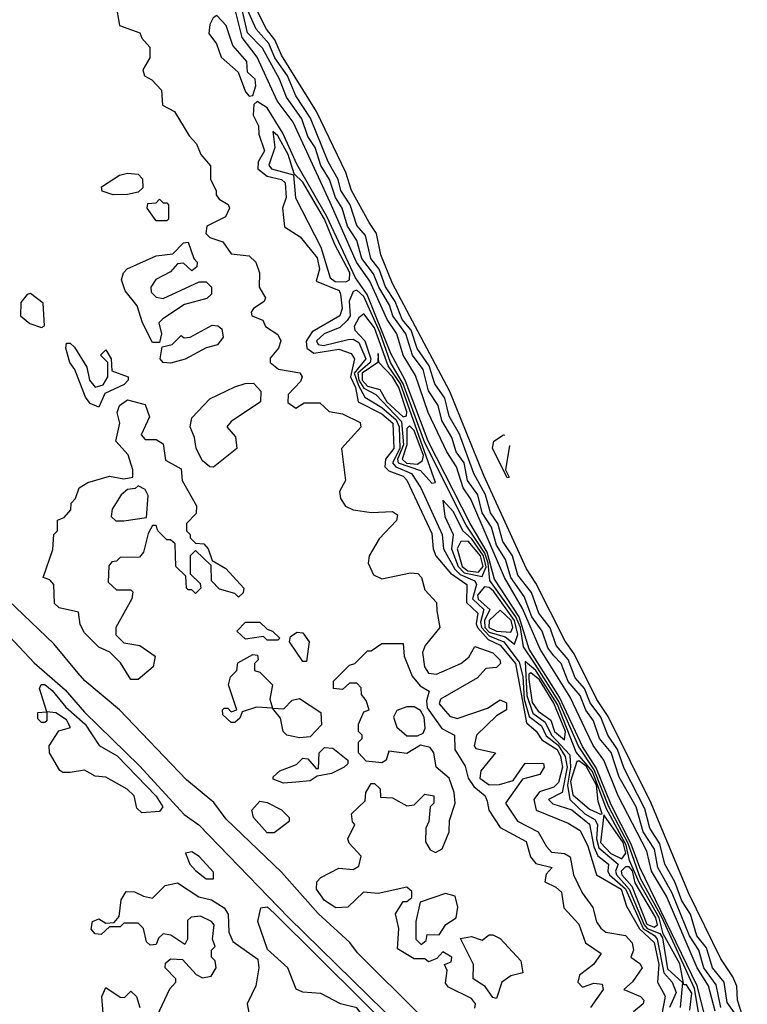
# Model space of a CAD drawing. Extents: x 2889633 to 3052318, y 540750 to 918690.
# Tile 595 of 656: x 2995924 to 2997955, y 823254 to 826001. Entities that reach past the tile are written whole.
import ezdxf

# ---------------------------------------------------------------- set-up
doc = ezdxf.new("R2010")
doc.units = 0

msp = doc.modelspace()

# ---------------------------------------------------------------- linework, layer by layer
at = {"layer": '0CON02XD'}
for points in [[(2997955, 823180), (2997927.5, 823265), (2997925.9, 823304.1), (2997915, 823330), (2997880.9, 823380.9), (2997790.8, 823565), (2997687.1, 823815), (2997628.8, 823931.2), (2997566.9, 824056.9), (2997534.6, 824104.6), (2997472, 824232), (2997446.8, 824266.8), (2997365, 824428.8), (2997338.7, 824468.7), (2997219.3, 824729.3), (2997125, 824963.8), (2996964.4, 825265), (2996932.5, 825345), (2996920, 825405), (2996900, 825435), (2996850, 825525), (2996834.3, 825575), (2996753.1, 825745), (2996655, 825902), (2996636.7, 825945), (2996613.1, 825975), (2996501.4, 826195)], [(2997919.5, 823229.5), (2997898.7, 823258.7), (2997890, 823315), (2997857.5, 823355), (2997840.7, 823410.7), (2997814.4, 823445), (2997796.9, 823505), (2997772.6, 823542.6), (2997753.1, 823595), (2997724.6, 823644.6), (2997711.2, 823701.2), (2997683.1, 823745), (2997668.6, 823798.6), (2997611.4, 823911.4), (2997592.5, 823965), (2997565.6, 824005), (2997546.5, 824055), (2997516.7, 824095), (2997500.6, 824135), (2997474.4, 824165), (2997455.4, 824215.4), (2997421.4, 824255), (2997404.5, 824304.5), (2997372.9, 824345), (2997352.8, 824402.8), (2997315, 824451.2), (2997300, 824505), (2997273.1, 824545), (2997258.9, 824595), (2997238.1, 824625), (2997224.4, 824675), (2997192.2, 824735), (2997152.2, 824845), (2997123.1, 824895), (2997110.6, 824945), (2997082.9, 824985), (2997067.5, 825035), (2997034, 825084), (2997016.5, 825135), (2996992.2, 825165), (2996972.5, 825215), (2996945, 825256), (2996927.8, 825305), (2996904.4, 825335), (2996889.1, 825399.1), (2996865, 825426.7), (2996846.9, 825485), (2996820.6, 825525), (2996812.9, 825555), (2996785.7, 825605), (2996736.3, 825726.3), (2996695, 825788.8), (2996672.2, 825845), (2996636.7, 825895), (2996620, 825935), (2996584.5, 825974.5), (2996532.4, 826092.4)], [(2996192.5, 826045), (2996202.5, 825985), (2996260, 825965), (2996265, 825950), (2996287.5, 825925), (2996287.5, 825895), (2996268.3, 825861.7), (2996272.5, 825845), (2996293, 825833), (2996320, 825805), (2996323, 825763), (2996356.7, 825745), (2996397, 825677), (2996417.5, 825655), (2996430, 825625), (2996457, 825593), (2996456.7, 825555), (2996472.5, 825525), (2996472.5, 825512.5), (2996480.7, 825500.7), (2996505.9, 825485.9), (2996510, 825475), (2996498.8, 825451.2), (2996446.7, 825425), (2996444, 825405), (2996455, 825393.8), (2996491.7, 825381.7), (2996515, 825347.5), (2996565, 825342), (2996583.8, 825325), (2996593.3, 825295), (2996592.5, 825255), (2996610, 825225), (2996606.7, 825215), (2996576.7, 825195), (2996570, 825185), (2996572.5, 825175), (2996603, 825163), (2996610, 825145), (2996645, 825122.5), (2996653.3, 825105), (2996646.7, 825085), (2996623.3, 825056.7), (2996623.3, 825045), (2996646.4, 825026.4), (2996706, 825016), (2996712.5, 825005), (2996708.3, 824991.7), (2996673.8, 824955), (2996673, 824933), (2996695, 824917.5), (2996718.3, 824931.7), (2996761.7, 824931.7), (2996788.3, 824908.3), (2996825, 824901.2), (2996875, 824876.7), (2996876.1, 824863.9), (2996822.5, 824805), (2996833.8, 824715), (2996816.7, 824685), (2996820, 824665), (2996834.1, 824644.1), (2996855, 824633.8), (2996906.4, 824626.4), (2996965, 824628.6), (2996979.2, 824619.2), (2996976.3, 824603.7), (2996927.7, 824552.3), (2996900, 824505), (2996896.7, 824485), (2996911.7, 824451.7), (2996935, 824440.8), (2997015, 824457.8), (2997035.5, 824455.5), (2997046.2, 824445), (2997055, 824410), (2997087.5, 824375), (2997088.3, 824351.7), (2997096.7, 824305), (2997056.2, 824255), (2997048.8, 824235), (2997053.8, 824195), (2997065, 824177.5), (2997087.5, 824175), (2997155.5, 824204.5), (2997177.5, 824222.5), (2997195, 824252.5), (2997245, 824234.3), (2997264.2, 824215), (2997265.8, 824205), (2997255, 824193.8), (2997225, 824190.8), (2997202, 824165), (2997098.8, 824105), (2997095, 824092.5), (2997125, 824057.5), (2997145, 824051.2), (2997230.3, 824079.7), (2997265, 824103.3), (2997282.5, 824095), (2997282.5, 824075), (2997255, 824058.8), (2997198.8, 824005), (2997192.5, 823975), (2997197, 823967), (2997252.5, 823955), (2997211.2, 823905), (2997208.8, 823885), (2997235, 823865.8), (2997263, 823867), (2997301.7, 823878.3), (2997335, 823926.2), (2997385.9, 823925.9), (2997388, 823915), (2997376.2, 823895), (2997328, 823882), (2997280, 823815), (2997313.8, 823765), (2997371.2, 823735), (2997394.2, 823694.2), (2997408.3, 823678.3), (2997445, 823674.4), (2997460.8, 823665), (2997470, 823615), (2997493.8, 823565), (2997523.6, 823523.6), (2997534.1, 823484.1), (2997546.1, 823466.1), (2997560, 823455), (2997615, 823446), (2997633.3, 823425), (2997637.5, 823405), (2997630, 823385), (2997655, 823367.5), (2997661.2, 823355), (2997635, 823316.7), (2997610, 823295), (2997656.7, 823275), (2997666, 823265), (2997664, 823255), (2997637.6, 823232.4)], [(2997865, 823234), (2997846.7, 823305), (2997815.4, 823355), (2997729.5, 823555), (2997687.8, 823625), (2997675, 823681.2), (2997594.4, 823835), (2997554.5, 823934.5), (2997525, 823976), (2997502.7, 824022.7), (2997460.4, 824110.4), (2997376.5, 824245), (2997327.8, 824357.8), (2997277.3, 824445), (2997183.6, 824663.6), (2997161.8, 824695), (2997143.6, 824753.6), (2997116.9, 824795), (2997064.3, 824905), (2997028.7, 825008.7), (2996994.4, 825065), (2996976.9, 825125), (2996949.5, 825165), (2996901.9, 825271.9), (2996864.7, 825325), (2996790.7, 825490.7), (2996687.5, 825715), (2996643.1, 825775), (2996586.9, 825896.9), (2996545, 825952), (2996522.1, 826045)], [(2997881.1, 823245), (2997867.8, 823307.8), (2997833.5, 823355), (2997819.4, 823405), (2997793.6, 823445), (2997745, 823564), (2997705.6, 823635), (2997696.1, 823686.1), (2997664.4, 823735), (2997644.4, 823805), (2997597.5, 823887.5), (2997575, 823956.2), (2997542.9, 823995), (2997525.7, 824045), (2997504.5, 824074.5), (2997488.1, 824115), (2997455, 824154), (2997435.7, 824205), (2997415, 824225.8), (2997398.3, 824248.3), (2997382.9, 824295), (2997353.8, 824335), (2997332, 824392), (2997295.5, 824445), (2997280, 824495), (2997254.6, 824535), (2997241.1, 824585), (2997215.5, 824625), (2997203.1, 824675), (2997174.4, 824715), (2997164.4, 824765), (2997142.9, 824795), (2997130.8, 824835), (2997102.8, 824882.8), (2997092.5, 824925), (2997065.5, 824965.5), (2997050, 825025), (2997020.6, 825065), (2997002.2, 825125), (2996965.6, 825175), (2996956.7, 825205), (2996926.4, 825255), (2996912.2, 825292.2), (2996878.9, 825335), (2996865.7, 825385), (2996838.9, 825425), (2996824.3, 825475), (2996805.6, 825505), (2996788.9, 825555), (2996764.6, 825594.6), (2996749.4, 825645), (2996728.1, 825675), (2996711.9, 825725), (2996668.6, 825785), (2996649.2, 825835), (2996602.1, 825922.1), (2996560.6, 825965), (2996546.4, 826025)], [(2996565, 825787.5), (2996575, 825790), (2996583.6, 825816.4), (2996581.8, 825835), (2996560, 825855), (2996557.9, 825885), (2996519.3, 825929.3), (2996500.6, 825985), (2996475, 826012.5), (2996463.9, 826006.1), (2996455, 825987.5), (2996452.3, 825962.3), (2996473.6, 825933.6), (2996487, 825897), (2996533.8, 825855), (2996555, 825800), (2996565, 825787.5)], [(2997835.3, 823225.3), (2997814.7, 823305), (2997655.2, 823635.2), (2997630.9, 823700.9), (2997575, 823810.5), (2997533.1, 823913.1), (2997495, 823973.3), (2997430.8, 824110.8), (2997346.6, 824245), (2997318, 824335), (2997249.7, 824439.7), (2997228.8, 824515), (2997181.6, 824595), (2997064.7, 824825), (2996999.7, 824995), (2996959.8, 825069.8), (2996894, 825234), (2996861.3, 825281.3), (2996781.9, 825451.9), (2996697.7, 825597.7), (2996658.9, 825685), (2996615, 825755.6), (2996587.5, 825772.5), (2996577.5, 825765), (2996576.2, 825735), (2996591.2, 825705), (2996591.7, 825681.7), (2996607.5, 825635), (2996590, 825605), (2996589.2, 825585), (2996614.6, 825564.6), (2996655.4, 825555.4), (2996665, 825546.2), (2996668, 825505), (2996657.5, 825475), (2996663.3, 825423.3), (2996707.5, 825395), (2996755, 825336.7), (2996760.8, 825305), (2996752, 825272), (2996815.6, 825245.6), (2996820, 825235), (2996824.2, 825195), (2996818, 825175), (2996740.2, 825129.8), (2996724.3, 825104.3), (2996725.8, 825085), (2996745, 825070.5), (2996815, 825081.5), (2996849.5, 825069.5), (2996858.8, 825055), (2996847.9, 825005), (2996861.8, 824975), (2996868.6, 824935), (2996935, 824901.1), (2996965.4, 824875), (2996968.9, 824805), (2996945.6, 824775), (2996943.1, 824753.1), (2996955, 824742), (2996995, 824727.5), (2997005, 824716.2), (2997075, 824567.5), (2997078, 824525), (2997085.8, 824505), (2997126.7, 824456.7), (2997172.5, 824425), (2997171.1, 824375), (2997202.5, 824345), (2997198, 824315), (2997202.3, 824305), (2997232, 824272), (2997265.7, 824255.7), (2997308.4, 824205), (2997338.7, 824038.7), (2997365.4, 824015.4), (2997381.3, 823991.3), (2997424.6, 823965), (2997433.9, 823945), (2997438.9, 823915), (2997427.9, 823872.1), (2997415, 823859.4), (2997375, 823846.4), (2997359.4, 823825), (2997365.7, 823795.7), (2997455, 823758.8), (2997488.3, 823738.3), (2997510, 823695), (2997534.2, 823615), (2997603.1, 823575), (2997617.8, 823527.8), (2997654.4, 823464.4), (2997695, 823425.7), (2997708.4, 823365), (2997704.2, 823315), (2997725.8, 823275.8), (2997711.2, 823195)], [(2996835, 825270), (2996844.5, 825275.5), (2996845.3, 825295), (2996803.7, 825373.7), (2996775, 825444.4), (2996715, 825547.5), (2996690.7, 825570.7), (2996673.8, 825625), (2996645, 825676.7), (2996630.7, 825689.3), (2996636, 825645), (2996620, 825595), (2996627.5, 825585), (2996688.3, 825568.3), (2996694.5, 825504.5), (2996765, 825366.2), (2996790.9, 825280.9), (2996805, 825270.5), (2996835, 825270)], [(2996185, 825512.5), (2996155, 825522.5), (2996152.5, 825535), (2996203, 825567), (2996225, 825572.5), (2996255, 825570), (2996267, 825557), (2996268.3, 825531.7), (2996255, 825520), (2996225, 825513.3), (2996185, 825512.5)], [(2996335, 825440), (2996305, 825440), (2996280, 825475), (2996281.7, 825488.3), (2996305, 825490), (2996315, 825500), (2996325, 825490), (2996335, 825490), (2996340, 825485), (2996340, 825445), (2996335, 825440)], [(2996315, 825100), (2996295, 825100), (2996266.7, 825155), (2996252.5, 825202.5), (2996218.8, 825245), (2996208.8, 825275), (2996213.8, 825295), (2996224, 825306), (2996305, 825342.5), (2996351.7, 825348.3), (2996381.7, 825378.3), (2996395, 825380), (2996410, 825335), (2996420, 825325), (2996418.3, 825311.7), (2996405, 825300), (2996381.7, 825321.7), (2996365, 825320), (2996345, 825297.5), (2996304.1, 825275.9), (2996290, 825255), (2996291.2, 825241.2), (2996305, 825226.7), (2996325, 825223.3), (2996425, 825270), (2996445, 825270), (2996460, 825255), (2996460, 825235), (2996446.4, 825223.6), (2996383.9, 825206.1), (2996323.6, 825166.4), (2996312.5, 825155), (2996320, 825125), (2996315, 825100)], [(2995985, 825142), (2995993.3, 825146.7), (2995989.8, 825209.8), (2995955, 825236.7), (2995945, 825234), (2995927.9, 825212.1), (2995926.2, 825175), (2995953, 825153), (2995985, 825142)], [(2997820.9, 823220.9), (2997807.3, 823297.3), (2997717.4, 823495), (2997656.6, 823605), (2997622.1, 823702.1), (2997568.7, 823805), (2997527.6, 823907.6), (2997483.6, 823973.6), (2997428.8, 824098.8), (2997362.5, 824202.5), (2997330.7, 824250.7), (2997322.4, 824305), (2997309.1, 824335), (2997236.4, 824436.4), (2997231.5, 824485), (2997222.3, 824512.3), (2997170.7, 824590.7), (2997055, 824820), (2996994.8, 824985), (2996959.5, 825045), (2996929.6, 825129.6), (2996885, 825228.9), (2996865, 825246.9), (2996855, 825242.5), (2996843.8, 825216.2), (2996847.1, 825175), (2996838.3, 825161.7), (2996817.4, 825142.6), (2996773.8, 825125), (2996752.5, 825105), (2996757.5, 825095), (2996771.9, 825091.9), (2996840.9, 825109.1), (2996855, 825109.4), (2996870.6, 825100.6), (2996890, 825055), (2996857.8, 825015), (2996870.1, 824980.1), (2996888, 824948), (2996935, 824919.2), (2996975.3, 824885), (2996983.3, 824865), (2996985.2, 824805), (2996964.7, 824764.7), (2996973.8, 824753.8), (2997018.1, 824735), (2997044.3, 824695), (2997103.1, 824565), (2997106.9, 824525), (2997138.3, 824468.3), (2997153.2, 824453.2), (2997194.3, 824435), (2997199.4, 824425), (2997187.7, 824385), (2997219.6, 824355), (2997210.3, 824319.7), (2997213.3, 824305), (2997235, 824281.4), (2997275.2, 824265.2), (2997318.7, 824208.7), (2997328.2, 824168.2), (2997332.6, 824105), (2997346.3, 824056.3), (2997380.8, 824030.8), (2997393.2, 824003.2), (2997427, 823977), (2997446.6, 823945), (2997451.8, 823915), (2997438.1, 823845), (2997400, 823825), (2997412.7, 823812.7), (2997465, 823796.7), (2997515, 823755.8), (2997527.1, 823692.9), (2997538.2, 823668.2), (2997568, 823645), (2997565.7, 823625), (2997570.6, 823615), (2997615.4, 823575.4), (2997664.2, 823465), (2997695.9, 823445.9), (2997703.4, 823435), (2997721.8, 823341.8), (2997745.6, 823315), (2997756.2, 823286.2), (2997737.5, 823245)], [(2997075, 824707.5), (2997085, 824710), (2996986.8, 824985), (2996952.7, 825035), (2996915, 825141.8), (2996885, 825180.8), (2996870.9, 825169.1), (2996857.5, 825145), (2996860, 825135), (2996888, 825105), (2996904.7, 825055), (2996902.1, 825045), (2996867.9, 825015), (2996870.4, 824995), (2996885, 824972.9), (2996918.6, 824955), (2996989.8, 824879.8), (2996995.2, 824815), (2996979.1, 824775), (2996980.4, 824765), (2997043, 824743), (2997075, 824707.5)], [(2996345, 825042.9), (2996325, 825044.4), (2996316, 825055), (2996321.7, 825088.3), (2996350, 825095), (2996375, 825120), (2996383.8, 825113.8), (2996400, 825115), (2996461.4, 825148.6), (2996477, 825147), (2996488.3, 825138.3), (2996492, 825115), (2996476.2, 825093.8), (2996444.4, 825085.6), (2996386, 825054), (2996345, 825042.9)], [(2996145, 824920), (2996120.6, 824930.6), (2996107.6, 824947.6), (2996078, 825025), (2996064.6, 825044.6), (2996053.3, 825085), (2996055, 825098.8), (2996065, 825098.8), (2996077.3, 825087.3), (2996111.7, 825031.7), (2996119.2, 824995), (2996135, 824976), (2996157.3, 824982.7), (2996170, 825005), (2996170, 825045), (2996150, 825065), (2996165, 825080), (2996180, 825055), (2996181.7, 825021.7), (2996227.5, 825005), (2996227.5, 824995), (2996216.4, 824983.6), (2996162.2, 824957.8), (2996145, 824920)], [(2996995, 824893.3), (2997004.3, 824895.7), (2997005, 824906.7), (2996982.9, 824975), (2996965, 825004.5), (2996926.7, 825045), (2996925, 825070), (2996924, 825045), (2996880.4, 825015), (2996880.6, 824995), (2996895, 824978.9), (2996929.7, 824969.7), (2996949.1, 824935), (2996995, 824893.3)], [(2996465, 824752.5), (2996455, 824753.3), (2996435, 824770), (2996416.7, 824805), (2996412.5, 824835), (2996400, 824865), (2996405, 824890), (2996455, 824943.3), (2996525, 824976.7), (2996553.6, 824986.4), (2996577, 824987), (2996597.5, 824965), (2996596.7, 824935), (2996515, 824880), (2996502.5, 824865), (2996527, 824837), (2996530, 824805), (2996465, 824752.5)], [(2996255, 824160), (2996235, 824160), (2996206.1, 824206.1), (2996176.4, 824236.4), (2996145, 824250), (2996105, 824290), (2996093, 824313), (2996088.3, 824348.3), (2996035, 824360), (2996021.7, 824371.7), (2996020, 824425), (2996008.3, 824438.3), (2995990, 824445), (2996017, 824523), (2996020, 824565), (2996030, 824575), (2996030, 824605), (2996048.3, 824611.7), (2996067, 824633), (2996068.3, 824651.7), (2996080, 824665), (2996090, 824695), (2996115, 824710), (2996175, 824727.5), (2996215, 824720), (2996240, 824725), (2996240, 824745), (2996227, 824787), (2996192.5, 824825), (2996203.8, 824875), (2996196.7, 824905), (2996203.3, 824925), (2996225, 824940), (2996275, 824927.5), (2996286.7, 824893.3), (2996263, 824843), (2996275, 824830), (2996305, 824830), (2996325, 824817.5), (2996331.7, 824771.7), (2996375, 824747.5), (2996377.5, 824715), (2996417.5, 824645), (2996417, 824623), (2996390, 824595), (2996390, 824575), (2996400, 824565), (2996400, 824555), (2996415, 824540), (2996438.3, 824538.3), (2996450, 824525), (2996461.7, 824491.7), (2996499.3, 824469.3), (2996550, 824415), (2996548.3, 824401.7), (2996535, 824390), (2996525, 824400), (2996481.7, 824411.7), (2996460, 824435), (2996458.3, 824478.3), (2996415, 824520), (2996400, 824505), (2996400, 824455), (2996428.3, 824428.3), (2996430, 824415), (2996415, 824400), (2996405, 824410), (2996395, 824410), (2996390, 824415), (2996388.3, 824448.3), (2996360, 824475), (2996358.3, 824538.3), (2996345, 824550), (2996335, 824550), (2996310, 824575), (2996305, 824590), (2996295, 824590), (2996283, 824567), (2996270, 824515), (2996258.3, 824501.7), (2996205, 824500), (2996195, 824490), (2996181.7, 824488.3), (2996173, 824477), (2996171.7, 824431.7), (2996195, 824410), (2996235, 824410), (2996240, 824405), (2996237.5, 824385), (2996192.5, 824305), (2996192.5, 824285), (2996215, 824262.5), (2996260, 824255), (2996302.5, 824225), (2996296.7, 824195), (2996255, 824160)], [(2997035, 824760.6), (2997048.5, 824771.5), (2997051.4, 824785), (2997025.3, 824855), (2997011.9, 824868.1), (2997005, 824860), (2997004.7, 824814.7), (2996991.6, 824775), (2997003.8, 824763.8), (2997035, 824760.6)], [(2997290.9, 824813.1), (2997280, 824745), (2997290, 824725), (2997285, 824722.5), (2997244.1, 824805.9), (2997247.5, 824825), (2997275, 824842.5), (2997277.2, 824842)], [(2996215, 824602.5), (2996278.3, 824611.7), (2996283, 824673), (2996275, 824690), (2996255, 824700), (2996247, 824693), (2996225, 824690), (2996207.5, 824675), (2996182.5, 824635), (2996180, 824615), (2996193, 824603), (2996215, 824602.5)], [(2997215, 824447.3), (2997225.9, 824474.1), (2997218.8, 824505), (2997185, 824553.9), (2997160.8, 824575), (2997135, 824628), (2997105, 824660), (2997110.8, 824615), (2997134, 824565), (2997129.1, 824525), (2997148.1, 824475), (2997165, 824457.8), (2997215, 824447.3)], [(2997205, 824459.7), (2997217.7, 824475), (2997210.7, 824505), (2997176, 824546), (2997155.3, 824544.7), (2997145.3, 824524.7), (2997159.4, 824475), (2997175, 824463.4), (2997205, 824459.7)], [(2997045, 823220), (2996867.3, 823397.3), (2996845.9, 823425.9), (2996757.3, 823507.3), (2996655, 823622.5), (2996500.5, 823770.5), (2996466.4, 823816.4), (2996390, 823880), (2996202.5, 824075), (2996106.1, 824156.1), (2996088, 824178), (2996019.3, 824259.3), (2995785, 824482.5)], [(2995771.7, 824411.7), (2995965, 824206.7), (2996051.2, 824131.2), (2996105, 824068.8), (2996258.6, 823918.6), (2996383.6, 823783.6), (2996424.2, 823754.2), (2996675, 823496.2), (2997028.6, 823148.6)], [(2997305, 824258.8), (2997314.6, 824285.4), (2997305.7, 824325), (2997246.9, 824406.9), (2997235, 824417.1), (2997221.5, 824418.5), (2997201.8, 824395), (2997204.3, 824384.3), (2997236.5, 824355), (2997221.9, 824325), (2997222.9, 824305), (2997235, 824291.7), (2997279.2, 824279.2), (2997305, 824258.8)], [(2997295, 824292.2), (2997300.8, 824305), (2997295.8, 824325), (2997265, 824353.8), (2997235, 824324.2), (2997234.1, 824305), (2997255, 824294.7), (2997295, 824292.2)], [(2996645, 824270), (2996615, 824270), (2996605, 824280), (2996555, 824272.5), (2996530, 824295), (2996555, 824320), (2996595, 824320), (2996615, 824300), (2996630, 824295), (2996650, 824275), (2996645, 824270)], [(2996725, 824210), (2996715, 824210), (2996677.5, 824265), (2996680, 824280), (2996698.3, 824291.7), (2996715, 824290), (2996732.5, 824265), (2996725, 824210)], [(2997195, 823242.5), (2997196.7, 823255), (2997185, 823270), (2997121.2, 823301.2), (2997113, 823313), (2997117.5, 823347.5), (2997110, 823365), (2997128.3, 823371.7), (2997130, 823385), (2997105, 823400), (2997088.3, 823381.7), (2997065, 823372.5), (2997055, 823380), (2997025, 823380), (2996978.3, 823408.3), (2996982.5, 823465), (2996973.6, 823506.4), (2996995, 823540), (2997005, 823540), (2997018.3, 823551.7), (2997018.3, 823568.3), (2997005, 823580), (2996925, 823562.5), (2996883.6, 823566.4), (2996840, 823525), (2996807, 823523), (2996775, 823543.3), (2996752.5, 823575), (2996753.3, 823595), (2996765, 823607.5), (2996815, 823633.3), (2996855, 823630), (2996870.7, 823639.3), (2996877, 823667), (2996843.6, 823703.6), (2996840, 823715), (2996860, 823755), (2996853, 823763), (2996850, 823785), (2996888.3, 823821.7), (2996890, 823845), (2996905, 823870), (2996915, 823870), (2996930, 823855), (2996931.7, 823831.7), (2996965, 823830), (2997005, 823807.5), (2997025, 823810), (2997055, 823840), (2997080, 823835), (2997080, 823815), (2997070, 823805), (2997066.4, 823763.6), (2997057.5, 823745), (2997057, 823707), (2997070, 823685), (2997085, 823677.5), (2997103, 823687), (2997123.3, 823735), (2997123.6, 823766.4), (2997140, 823815), (2997136.7, 823845), (2997122.5, 823885), (2997086.7, 823915), (2997080, 823955), (2997070, 823970), (2997043, 823977), (2997005, 823953.3), (2996955, 823960), (2996947.5, 823935), (2996935, 823927.5), (2996891.7, 823931.7), (2996870, 823955), (2996870, 823985), (2996880, 823995), (2996880, 824005), (2996870, 824015), (2996870, 824035), (2996885, 824070), (2996900, 824075), (2996891.7, 824101.7), (2996878.3, 824118.3), (2996877, 824137), (2996865, 824150), (2996845, 824150), (2996825, 824132.5), (2996800, 824135), (2996800, 824155), (2996845, 824200), (2996860, 824205), (2996895, 824240), (2996905, 824240), (2996935, 824260), (2996995, 824260), (2996997.5, 824225), (2997019.3, 824169.3), (2997042.3, 824142.3), (2997067.5, 824127.5), (2997059.3, 824100.7), (2997061.2, 824081.2), (2997102.9, 824022.9), (2997137.5, 824005), (2997138.8, 823965), (2997167.7, 823917.7), (2997175.8, 823885), (2997191.5, 823861.5), (2997223.8, 823835), (2997229.3, 823820.7), (2997234, 823795), (2997265, 823746.7), (2997337.7, 823707.7), (2997350, 823665), (2997365, 823646.7), (2997410, 823635), (2997393.3, 823616.7), (2997390, 823595), (2997420.7, 823580.7), (2997436.1, 823566.1), (2997443, 823523), (2997485, 823477.5), (2997503.3, 823425), (2997547.5, 823395), (2997525.7, 823364.3), (2997486.7, 823335), (2997482, 823315), (2997495, 823301.2), (2997527, 823313), (2997550, 823310), (2997552.5, 823295), (2997517.5, 823245)], [(2996705, 823997.5), (2996670, 824005), (2996660, 824015), (2996652.5, 824052.5), (2996630, 824080), (2996585, 824082.5), (2996545, 824070), (2996538.3, 824051.7), (2996525, 824040), (2996515, 824040), (2996491.7, 824061.7), (2996490, 824075), (2996495, 824080), (2996505, 824080), (2996515, 824070), (2996530, 824075), (2996506.7, 824145), (2996513, 824167), (2996530, 824185), (2996533.6, 824206.4), (2996575, 824230), (2996588.3, 824228.3), (2996590, 824215), (2996580, 824205), (2996580, 824185), (2996595, 824180), (2996630, 824145), (2996622.5, 824105), (2996630, 824080), (2996661.7, 824078.3), (2996685, 824102.5), (2996705, 824106.7), (2996765, 824067.5), (2996767, 824033), (2996735, 824000), (2996705, 823997.5)], [(2997795, 823237.5), (2997800, 823285), (2997785, 823307.5), (2997777.5, 823307.5), (2997766.8, 823366.8), (2997720.3, 823450.3), (2997709.2, 823495), (2997653.3, 823593.3), (2997625.9, 823655), (2997617.3, 823697.3), (2997560.9, 823800.9), (2997522.9, 823902.9), (2997477.3, 823957.3), (2997425, 824090.4), (2997365, 824185.3), (2997335, 824210), (2997339.8, 824115), (2997356.3, 824066.3), (2997391.2, 824041.2), (2997408.2, 824005), (2997459.5, 823949.5), (2997461.9, 823915), (2997453.3, 823865), (2997460, 823825), (2997501.9, 823785), (2997529.2, 823769.2), (2997536.9, 823755), (2997534.1, 823715), (2997540.2, 823690.2), (2997594.4, 823645), (2997587.1, 823625), (2997590, 823615), (2997625.2, 823575.2), (2997666.7, 823475), (2997675.2, 823465.2), (2997711.1, 823451.1), (2997718.6, 823438.6), (2997732.6, 823352.6), (2997774.2, 823314.2), (2997767.5, 823245)], [(2997445, 823991.4), (2997447.5, 824015), (2997415, 824093.5), (2997375, 824159.3), (2997351.2, 824178.8), (2997345.5, 824174.5), (2997345, 824160), (2997355, 824095.8), (2997371.2, 824071.2), (2997406.5, 824046.5), (2997416.5, 824015), (2997445, 823991.4)], [(2996265, 823787.5), (2996251.2, 823801.2), (2996243.8, 823835), (2996224, 823854), (2996165, 823887.5), (2996135, 823890), (2996105, 823906.7), (2996065, 823900), (2996045, 823900), (2996036.1, 823906.1), (2996007.5, 823955), (2996006.7, 823975), (2996033.6, 824016.4), (2996066.4, 824026.4), (2996055, 824047.5), (2996025, 824066.7), (2996000, 824070), (2996000, 824045), (2995995, 824040), (2995985, 824040), (2995975, 824050), (2995975, 824067.5), (2996000, 824070), (2995980, 824135), (2995984.1, 824145.9), (2995995, 824145.8), (2996015, 824129.2), (2996052.7, 824082.7), (2996107.5, 824035), (2996146.1, 823976.1), (2996196.5, 823946.5), (2996305, 823834.2), (2996323.8, 823805), (2996315, 823791.2), (2996265, 823787.5)], [(2997035, 824002.5), (2997050, 824010), (2997056.2, 824023.8), (2997053.3, 824055), (2997043.3, 824073.3), (2997025, 824083.3), (2997005, 824083.3), (2996977, 824073), (2996967.5, 824055), (2996977, 824027), (2997005, 824002.5), (2997035, 824002.5)], [(2996660.7, 823870.7), (2996631.7, 823881.7), (2996631.7, 823888.3), (2996650, 823905), (2996697, 823923), (2996715, 823940), (2996728.3, 823938.3), (2996751.7, 823911.7), (2996758.3, 823911.7), (2996760, 823955), (2996775, 823970), (2996798.3, 823968.3), (2996840, 823935), (2996840, 823925), (2996830, 823915), (2996795, 823897.5), (2996755, 823890), (2996735, 823877.5), (2996695, 823873.3), (2996660.7, 823870.7)], [(2997545, 823783.8), (2997550, 823785), (2997539.1, 823819.1), (2997534.2, 823865), (2997505, 823917.9), (2997485, 823932.9), (2997479.1, 823930.9), (2997461.9, 823875), (2997468.5, 823838.5), (2997515, 823798), (2997545, 823783.8)], [(2996635, 823732.5), (2996615, 823732.5), (2996576.7, 823775), (2996572.5, 823795), (2996595, 823820), (2996615, 823816.7), (2996655, 823796.7), (2996676.7, 823775), (2996676.4, 823763.6), (2996635, 823732.5)], [(2997605, 823659.3), (2997616.3, 823675), (2997608.1, 823705), (2997555, 823782.5), (2997545.3, 823705), (2997574, 823674), (2997605, 823659.3)], [(2996465, 823603.3), (2996465, 823622.5), (2996425, 823665.7), (2996405, 823679.2), (2996387.5, 823675), (2996398.8, 823645), (2996415, 823626.7), (2996445, 823603.3), (2996465, 823603.3)], [(2997695, 823469.1), (2997704.6, 823475.4), (2997700, 823495), (2997642.4, 823592.4), (2997635, 823626.2), (2997625, 823637.5), (2997615, 823637.5), (2997603.1, 823625), (2997604.6, 823615), (2997632.9, 823582.9), (2997675, 823477.5), (2997695, 823469.1)], [(2996308.3, 823221.7), (2996343, 823297), (2996360, 823315), (2996360, 823325), (2996330, 823355), (2996331.7, 823368.3), (2996345, 823380), (2996378.3, 823378.3), (2996417, 823337), (2996435, 823327.5), (2996458.3, 823331.7), (2996472.5, 823355), (2996470, 823375), (2996460, 823385), (2996460, 823405), (2996470, 823415), (2996462.5, 823435), (2996467.5, 823475), (2996460, 823485), (2996429.3, 823499.3), (2996403, 823497), (2996393, 823487), (2996392.5, 823435), (2996385, 823420), (2996346.2, 823446.2), (2996325, 823450), (2996311.7, 823438.3), (2996305, 823420), (2996288.3, 823418.3), (2996278.3, 823428.3), (2996270, 823465), (2996255, 823480), (2996215, 823480), (2996205, 823470), (2996175, 823470), (2996151.7, 823448.3), (2996135, 823450), (2996123.6, 823463.6), (2996127.5, 823485), (2996145, 823492.5), (2996165, 823480), (2996188.3, 823481.7), (2996201.7, 823498.3), (2996207.5, 823545), (2996221.7, 823568.3), (2996245, 823567.5), (2996270, 823555), (2996295, 823550), (2996330, 823585), (2996365, 823592.5), (2996423.9, 823553.9), (2996460, 823545), (2996495, 823522.5), (2996506.2, 823505), (2996508, 823455), (2996518.8, 823428.8), (2996589.3, 823379.3), (2996592, 823355), (2996583.8, 823305), (2996558.8, 823255), (2996570, 823195)], [(2997045, 823420), (2997058.3, 823431.7), (2997061.7, 823448.3), (2997095, 823447.5), (2997114.1, 823475.9), (2997142.5, 823495), (2997146.7, 823525), (2997140, 823555), (2997113, 823563), (2997041.7, 823538.3), (2997030, 823485), (2997030, 823435), (2997045, 823420)], [(2997025, 823086.7), (2996972.2, 823102.2), (2996911.2, 823155), (2996892, 823175), (2996877.8, 823227.8), (2996865, 823244), (2996820, 823255), (2996765, 823284), (2996715, 823287.5), (2996695.8, 823295.8), (2996672.5, 823355), (2996616.4, 823406.4), (2996588.6, 823485), (2996597.1, 823522.9), (2996615, 823525.6), (2996635, 823508.1), (2997005, 823140.6), (2997029.4, 823105), (2997025, 823086.7)], [(2997255, 823270), (2997245, 823272.5), (2997223, 823303), (2997190, 823325), (2997191.2, 823365), (2997155, 823437.5), (2997185, 823442.5), (2997215, 823432.5), (2997235, 823447.5), (2997245, 823447.5), (2997265, 823437.5), (2997322.5, 823375), (2997328.3, 823341.7), (2997295, 823333.3), (2997270, 823315), (2997255, 823270)], [(2996158.8, 823205), (2996153.3, 823275), (2996165, 823300), (2996205, 823273.3), (2996217, 823273), (2996235, 823290), (2996250, 823275), (2996260, 823245)]]:
    msp.add_lwpolyline(points, dxfattribs=at)

doc.saveas('drawing.dxf')
